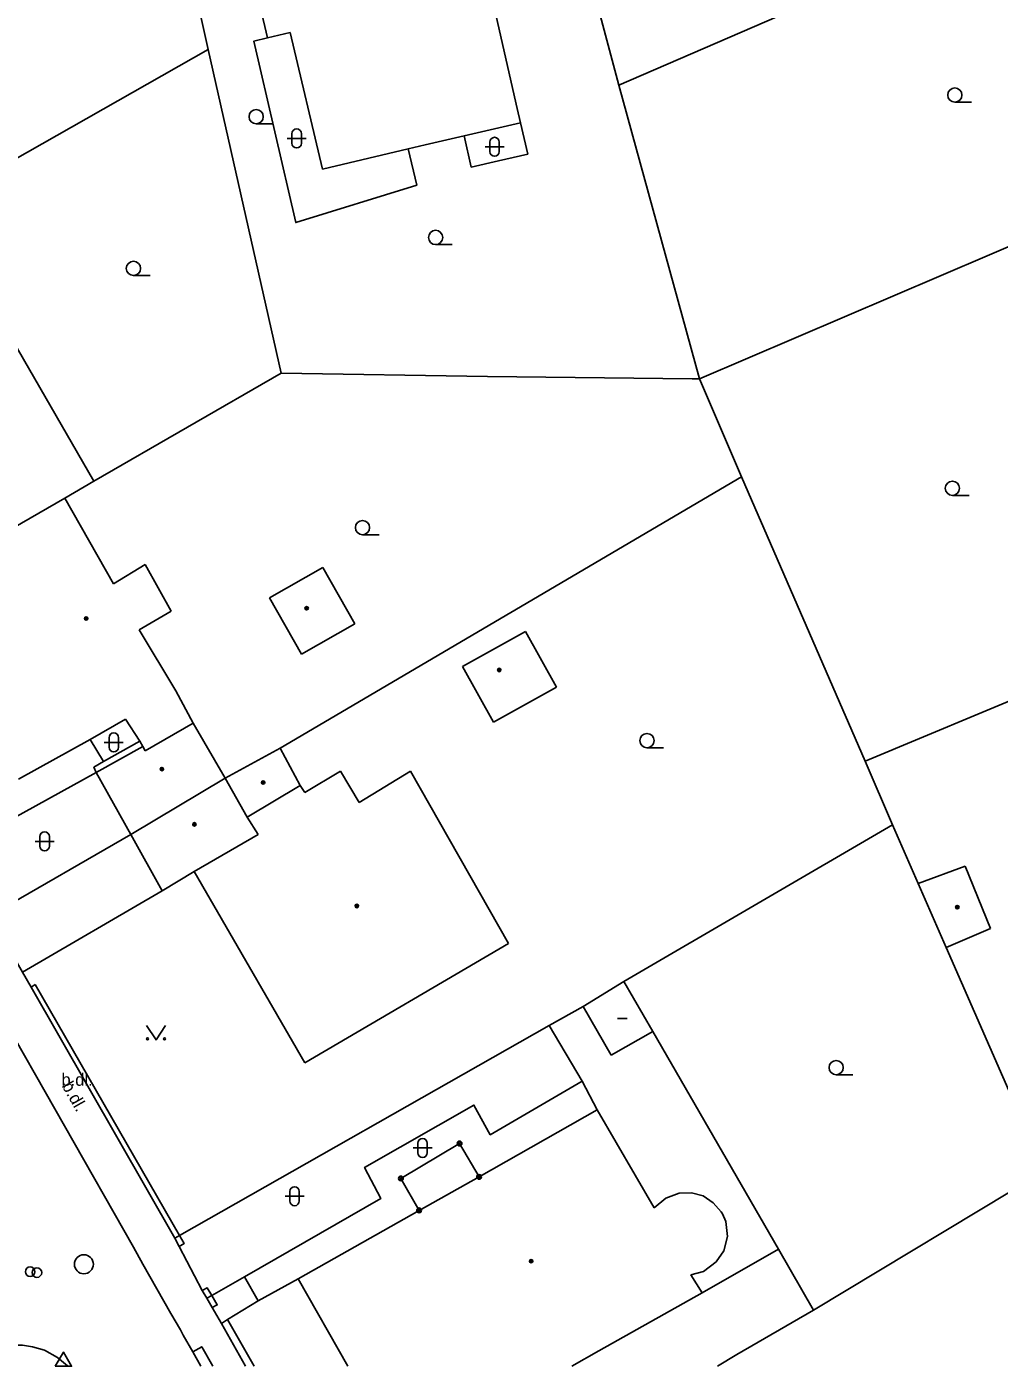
# Model space of a CAD drawing. Extents: x -600391 to -599491, y -1160176 to -1159402.
# Drawn here: x -599993.1 to -599941.9, y -1160176.1 to -1160105.5 of the extents above; entities that cross this region are included whole.
import ezdxf

# ---------------------------------------------------------------- set-up
doc = ezdxf.new("R2010")
doc.units = 0
for name, color, linetype in [('Level 10', 7, 'Continuous'), ('Level 11', 7, 'Continuous'), ('Level 27', 7, 'Continuous'), ('Level 28', 7, 'Continuous'), ('Level 36', 7, 'Continuous'), ('Level 39', 7, 'Continuous'), ('Level 40', 7, 'Continuous'), ('Level 5', 7, 'Continuous'), ('Level 51', 7, 'Continuous'), ('Level 52', 7, 'Continuous'), ('Level 7', 7, 'Continuous'), ('Level 8', 7, 'Continuous'), ('Vrstva 34', 7, 'Continuous')]:
    doc.layers.add(name, color=color, linetype=linetype)

msp = doc.modelspace()

# ---------------------------------------------------------------- linework, layer by layer
at = {"layer": 'Level 10'}
msp.add_line((-599983.98, -1160176.079), (-599984.4, -1160175.33), dxfattribs=at)
for points in [[(-599984.4, -1160175.33), (-599984.9, -1160174.44), (-599985.05, -1160174.17), (-599985.55, -1160173.3), (-599987.02, -1160170.71), (-599987.52, -1160169.81), (-599994.8, -1160157.03), (-599995.28, -1160156.15), (-599998.98, -1160149.66), (-599999.49, -1160148.79), (-600005.38, -1160138.4), (-600013.03, -1160124.89), (-600013.55, -1160123.98), (-600022.45, -1160108.34)], [(-599995.3, -1160175.32), (-599994.61, -1160175.07), (-599993.81, -1160174.97), (-599993.37, -1160174.97), (-599992.83, -1160175.05), (-599992.2, -1160175.24), (-599991.52, -1160175.62), (-599991, -1160176.05), (-599990.975, -1160176.079)]]:
    msp.add_lwpolyline(points, dxfattribs=at)
at = {"layer": 'Level 11'}
for points in [[(-599989.79, -1160143.07), (-599989.1, -1160144.23)], [(-599987.19, -1160143.16), (-599989.1, -1160144.23)], [(-599989.1, -1160144.23), (-599989.6, -1160144.53), (-599989.48, -1160144.81)], [(-599989.48, -1160144.81), (-599997.03, -1160148.97)], [(-599993.36, -1160155.32), (-599986, -1160151.04)], [(-599965.63, -1160158.13), (-599963.89, -1160161.06)], [(-599953.55, -1160169.91), (-599960.17, -1160158.45)], [(-599981.67, -1160171.37), (-599974.5, -1160167.25), (-599975.35, -1160165.61), (-599969.59, -1160162.33), (-599968.73, -1160163.89), (-599963.89, -1160161.06)], [(-599963.89, -1160161.06), (-599963.11, -1160162.57)], [(-599972.48, -1160167.87), (-599973.44, -1160166.19), (-599970.35, -1160164.35), (-599969.32, -1160166.11)], [(-599983.4, -1160172.35), (-599981.67, -1160171.37)], [(-599980.96, -1160172.63), (-599981.67, -1160171.37)], [(-599980.96, -1160172.63), (-599978.84, -1160171.47)], [(-599983.66, -1160172.5), (-599983.4, -1160172.35)], [(-599982.56, -1160173.62), (-599980.96, -1160172.63)], [(-599982.89, -1160173.83), (-599982.56, -1160173.62)], [(-599984.4, -1160175.33), (-599983.92, -1160175.05), (-599983.337, -1160176.079)]]:
    msp.add_lwpolyline(points, dxfattribs=at)
at = {"layer": 'Level 27'}
msp.add_circle((-599990.13, -1160170.71), 0.5, dxfattribs=at)
at = {"layer": 'Level 28'}
for centre in [(-599992.96, -1160171.1), (-599992.6, -1160171.15)]:
    msp.add_circle(centre, 0.25, dxfattribs=at)
at = {"layer": 'Level 36'}
for p, q in [((-599944.27, -1160109.505), (-599943.395, -1160109.505)), ((-599981.06, -1160110.645), (-599980.185, -1160110.645)), ((-599979.426, -1160111.416), (-599978.426, -1160111.416)), ((-599979.176, -1160111.166), (-599979.176, -1160111.666)), ((-599978.676, -1160111.166), (-599978.676, -1160111.666)), ((-599969.006, -1160111.856), (-599968.006, -1160111.856)), ((-599968.756, -1160111.606), (-599968.756, -1160112.106)), ((-599968.256, -1160111.606), (-599968.256, -1160112.106)), ((-599971.61, -1160117.005), (-599970.735, -1160117.005)), ((-599987.52, -1160118.635), (-599986.645, -1160118.635)), ((-599944.4, -1160130.215), (-599943.525, -1160130.215)), ((-599975.46, -1160132.285), (-599974.585, -1160132.285)), ((-599989.056, -1160143.226), (-599988.056, -1160143.226)), ((-599988.806, -1160142.976), (-599988.806, -1160143.476)), ((-599988.306, -1160142.976), (-599988.306, -1160143.476)), ((-599960.48, -1160143.505), (-599959.605, -1160143.505)), ((-599992.696, -1160148.436), (-599991.696, -1160148.436)), ((-599992.446, -1160148.186), (-599992.446, -1160148.686)), ((-599991.946, -1160148.186), (-599991.946, -1160148.686)), ((-599950.52, -1160160.725), (-599949.645, -1160160.725)), ((-599972.546, -1160164.336), (-599972.546, -1160164.836)), ((-599972.046, -1160164.336), (-599972.046, -1160164.836)), ((-599972.796, -1160164.586), (-599971.796, -1160164.586)), ((-599979.536, -1160167.126), (-599978.536, -1160167.126)), ((-599979.286, -1160166.876), (-599979.286, -1160167.376)), ((-599978.786, -1160166.876), (-599978.786, -1160167.376))]:
    msp.add_line(p, q, dxfattribs=at)
msp.add_lwpolyline([(-599986.83, -1160158.14), (-599986.33, -1160158.89), (-599985.83, -1160158.14)], dxfattribs=at)
for centre, radius in [((-599944.27, -1160109.13), 0.375), ((-599981.06, -1160110.27), 0.375), ((-599971.61, -1160116.63), 0.375), ((-599987.52, -1160118.26), 0.375), ((-599944.4, -1160129.84), 0.375), ((-599975.46, -1160131.91), 0.375), ((-599960.48, -1160143.13), 0.375), ((-599986.78, -1160158.84), 0.05), ((-599985.881, -1160158.84), 0.05), ((-599950.52, -1160160.35), 0.375)]:
    msp.add_circle(centre, radius, dxfattribs=at)
for centre, start, end in [((-599978.926, -1160111.166), 0, 180), ((-599968.506, -1160111.606), 0, 180), ((-599978.926, -1160111.666), 180, 0), ((-599968.506, -1160112.106), 180, 0), ((-599988.556, -1160142.976), 0, 180), ((-599988.556, -1160143.476), 180, 0), ((-599992.196, -1160148.186), 0, 180), ((-599992.196, -1160148.686), 180, 0), ((-599972.296, -1160164.336), 0, 180), ((-599972.296, -1160164.836), 180, 0), ((-599979.036, -1160166.876), 0, 180), ((-599979.036, -1160167.376), 180, 0)]:
    msp.add_arc(centre, 0.25, start, end, dxfattribs=at)
at = {"layer": 'Level 39'}
msp.add_line((-599962.03, -1160157.76), (-599961.53, -1160157.76), dxfattribs=at)
for centre, radius in [((-599978.4, -1160136.16), 0.09), ((-599978.4, -1160136.16), 0.0398), ((-599990.01, -1160136.7), 0.09), ((-599990.01, -1160136.7), 0.0398), ((-599968.26, -1160139.41), 0.09), ((-599968.26, -1160139.41), 0.0398), ((-599986.02, -1160144.63), 0.09), ((-599986.02, -1160144.63), 0.0398), ((-599980.69, -1160145.33), 0.09), ((-599980.69, -1160145.33), 0.0398), ((-599984.31, -1160147.54), 0.09), ((-599984.31, -1160147.54), 0.0398), ((-599975.76, -1160151.84), 0.09), ((-599975.76, -1160151.84), 0.0398), ((-599944.14, -1160151.9), 0.09), ((-599944.14, -1160151.9), 0.0398), ((-599970.35, -1160164.35), 0.125), ((-599970.35, -1160164.35), 0.0551), ((-599973.44, -1160166.19), 0.125), ((-599973.44, -1160166.19), 0.0551), ((-599969.32, -1160166.11), 0.125), ((-599969.32, -1160166.11), 0.0551), ((-599972.48, -1160167.87), 0.125), ((-599972.48, -1160167.87), 0.0551), ((-599966.58, -1160170.54), 0.09), ((-599966.58, -1160170.54), 0.0398)]:
    msp.add_circle(centre, radius, dxfattribs=at)
at = {"layer": 'Level 5'}
for p, q in [((-599976.232, -1160176.079), (-599978.84, -1160171.47)), ((-599963.01, -1160175.26), (-599964.436, -1160176.079))]:
    msp.add_line(p, q, dxfattribs=at)
for points in [[(-599980.46, -1160106.12), (-599982.09, -1160099.18)], [(-599969.47, -1160100.33), (-599967.32, -1160109.83)], [(-599979.27, -1160105.83), (-599980.46, -1160106.12)], [(-599977.57, -1160113.04), (-599979.27, -1160105.83)], [(-599967.32, -1160109.83), (-599967.14, -1160110.59)], [(-599967.14, -1160110.59), (-599970.11, -1160111.27)], [(-599970.11, -1160111.27), (-599972.16, -1160111.75)], [(-599972.16, -1160111.75), (-599973.05, -1160111.96), (-599977.57, -1160113.04)], [(-599995.31, -1160119.6), (-599989.61, -1160129.47)], [(-599989.61, -1160129.47), (-599991.14, -1160130.36)], [(-599991.14, -1160130.36), (-599999.37, -1160135.1)], [(-599991.14, -1160130.36), (-599988.57, -1160134.87)], [(-599988.57, -1160134.87), (-599986.9, -1160133.85)], [(-599986.9, -1160133.85), (-599985.54, -1160136.31)], [(-599985.54, -1160136.31), (-599987.22, -1160137.29)], [(-599987.22, -1160137.29), (-599985.28, -1160140.51)], [(-599985.28, -1160140.51), (-599984.37, -1160142.21)], [(-599987.93, -1160142), (-599989.79, -1160143.07)], [(-599987.19, -1160143.16), (-599987.93, -1160142)], [(-599984.37, -1160142.21), (-599986.9, -1160143.66)], [(-599984.37, -1160142.21), (-599982.69, -1160145.1)], [(-599989.79, -1160143.07), (-599993.58, -1160145.16)], [(-599987.03, -1160143.44), (-599987.19, -1160143.16)], [(-599989.48, -1160144.81), (-599987.03, -1160143.44)], [(-599986.9, -1160143.66), (-599987.03, -1160143.44)], [(-599982.69, -1160145.1), (-599979.79, -1160143.52)], [(-599979.79, -1160143.52), (-599978.74, -1160145.5)], [(-599987.66, -1160148.07), (-599989.48, -1160144.81)], [(-599982.69, -1160145.1), (-599987.66, -1160148.07)], [(-599982.69, -1160145.1), (-599981.54, -1160147.16)], [(-599978.5, -1160145.86), (-599976.61, -1160144.74)], [(-599976.61, -1160144.74), (-599975.63, -1160146.39)], [(-599975.63, -1160146.39), (-599972.94, -1160144.74)], [(-599972.94, -1160144.74), (-599967.78, -1160153.82)], [(-599978.74, -1160145.5), (-599981.54, -1160147.16)], [(-599978.74, -1160145.5), (-599978.5, -1160145.86)], [(-599981.54, -1160147.16), (-599980.95, -1160148.08)], [(-599986, -1160151.04), (-599987.66, -1160148.07)], [(-599980.95, -1160148.08), (-599984.33, -1160150.02)], [(-599984.33, -1160150.02), (-599986, -1160151.04)], [(-599978.5, -1160160.1), (-599984.33, -1160150.02)], [(-599967.78, -1160153.82), (-599978.5, -1160160.1)], [(-599963.84, -1160157.13), (-599961.7, -1160155.81)], [(-599961.7, -1160155.81), (-599960.17, -1160158.45)], [(-599962.36, -1160159.69), (-599963.84, -1160157.13)], [(-599960.17, -1160158.45), (-599962.36, -1160159.69)], [(-599969.32, -1160166.11), (-599963.11, -1160162.57)], [(-599963.11, -1160162.57), (-599960.11, -1160167.74)], [(-599972.48, -1160167.87), (-599969.32, -1160166.11)], [(-599959.49, -1160167.22), (-599958.79, -1160166.96)], [(-599958.79, -1160166.96), (-599958.13, -1160166.95)], [(-599958.13, -1160166.95), (-599957.52, -1160167.11)], [(-599957.52, -1160167.11), (-599956.99, -1160167.47)], [(-599978.84, -1160171.47), (-599972.48, -1160167.87)], [(-599960.11, -1160167.74), (-599959.49, -1160167.22)], [(-599956.99, -1160167.47), (-599956.57, -1160167.95)], [(-599956.57, -1160167.95), (-599956.51, -1160168.06)], [(-599956.51, -1160168.06), (-599956.33, -1160168.46)], [(-599956.33, -1160168.46), (-599956.24, -1160169.24)], [(-599956.24, -1160169.24), (-599956.43, -1160170)], [(-599956.43, -1160170), (-599956.83, -1160170.59)], [(-599956.83, -1160170.59), (-599957.51, -1160171.09)], [(-599957.51, -1160171.09), (-599958.17, -1160171.27)], [(-599958.17, -1160171.27), (-599957.58, -1160172.21)], [(-599957.58, -1160172.21), (-599963.01, -1160175.26)]]:
    msp.add_lwpolyline(points, dxfattribs=at)
at = {"layer": 'Level 51'}
for points in [[(-599964.48, -1160099.18), (-599961.96, -1160108.61)], [(-599942.6, -1160100.22), (-599961.96, -1160108.61)], [(-599980.46, -1160106.12), (-599981.18, -1160106.29), (-599978.97, -1160115.85), (-599972.6, -1160113.87), (-599973.05, -1160111.96)], [(-599979.75, -1160123.77), (-599983.59, -1160106.73)], [(-599961.96, -1160108.61), (-599957.71, -1160124.07)], [(-599966.76, -1160112.25), (-599967.14, -1160110.59)], [(-599970.11, -1160111.27), (-599969.73, -1160112.93)], [(-599969.73, -1160112.93), (-599968.29, -1160112.6)], [(-599968.29, -1160112.6), (-599966.76, -1160112.25)], [(-599939.9, -1160116.45), (-599957.71, -1160124.07)], [(-599989.61, -1160129.47), (-599979.75, -1160123.77)], [(-599968.87, -1160123.96), (-599979.75, -1160123.77)], [(-599958.11, -1160124.08), (-599968.87, -1160123.96)], [(-599957.71, -1160124.07), (-599958.11, -1160124.08)], [(-599957.71, -1160124.07), (-599955.5, -1160129.24)], [(-599955.5, -1160129.24), (-599979.79, -1160143.52)], [(-599948.99, -1160144.22), (-599955.5, -1160129.24)], [(-599930.98, -1160136.69), (-599948.99, -1160144.22)], [(-599947.56, -1160147.56), (-599948.99, -1160144.22)], [(-599961.7, -1160155.81), (-599947.56, -1160147.56)], [(-599946.2, -1160150.66), (-599947.56, -1160147.56)], [(-599940.94, -1160162.69), (-599944.73, -1160154.03)], [(-599951.71, -1160173.12), (-599939.58, -1160165.83)], [(-599953.55, -1160169.91), (-599957.58, -1160172.21)], [(-599951.71, -1160173.12), (-599953.55, -1160169.91)], [(-599955.75, -1160175.47), (-599951.71, -1160173.12)]]:
    msp.add_lwpolyline(points, dxfattribs=at)
at = {"layer": 'Level 52'}
for points in [[(-599980.35, -1160135.61), (-599977.55, -1160134.01)], [(-599977.55, -1160134.01), (-599975.86, -1160136.98)], [(-599978.67, -1160138.58), (-599980.35, -1160135.61)], [(-599975.86, -1160136.98), (-599978.67, -1160138.58)], [(-599970.2, -1160139.23), (-599966.88, -1160137.39)], [(-599966.88, -1160137.39), (-599965.25, -1160140.31)], [(-599968.57, -1160142.16), (-599970.2, -1160139.23)], [(-599965.25, -1160140.31), (-599968.57, -1160142.16)], [(-599943.73, -1160149.75), (-599946.2, -1160150.66)], [(-599942.39, -1160153.02), (-599943.73, -1160149.75)], [(-599946.2, -1160150.66), (-599944.73, -1160154.03)], [(-599944.73, -1160154.03), (-599942.39, -1160153.02)]]:
    msp.add_lwpolyline(points, dxfattribs=at)
at = {"layer": 'Level 7'}
for p, q in [((-599981.612, -1160176.079), (-599982.89, -1160173.83)), ((-599981.163, -1160176.079), (-599982.56, -1160173.62)), ((-599956.775, -1160176.079), (-599955.75, -1160175.47))]:
    msp.add_line(p, q, dxfattribs=at)
for points in [[(-599983.59, -1160106.73), (-599986.69, -1160092.75)], [(-600011.5, -1160122.58), (-599983.59, -1160106.73)], [(-599987.66, -1160148.07), (-599994.86, -1160152.21)], [(-599992.69, -1160155.98), (-599992.91, -1160156.11)], [(-599985.34, -1160169.33), (-599992.91, -1160156.11)], [(-599985.1, -1160169.19), (-599992.69, -1160155.98)], [(-599965.63, -1160158.13), (-599963.84, -1160157.13)], [(-599985.1, -1160169.19), (-599965.63, -1160158.13)], [(-599985.34, -1160169.33), (-599985.1, -1160169.19)], [(-599985.12, -1160169.77), (-599985.34, -1160169.33)], [(-599985.12, -1160169.77), (-599984.85, -1160169.62), (-599985.1, -1160169.19)], [(-599983.4, -1160172.35), (-599983.64, -1160171.95), (-599983.9, -1160172.09)], [(-599983.9, -1160172.09), (-599983.66, -1160172.5)], [(-599983.66, -1160172.5), (-599983.38, -1160172.99)], [(-599983.38, -1160172.99), (-599983.11, -1160172.85), (-599983.4, -1160172.35)]]:
    msp.add_lwpolyline(points, dxfattribs=at)
at = {"layer": 'Level 8'}
for points in [[(-599994.94, -1160152.59), (-599993.36, -1160155.32), (-599992.91, -1160156.11)], [(-599985.12, -1160169.77), (-599983.9, -1160172.09)], [(-599983.38, -1160172.99), (-599982.89, -1160173.83)]]:
    msp.add_lwpolyline(points, dxfattribs=at)
at = {"layer": 'Vrstva 34'}
msp.add_lwpolyline([(-599991.639, -1160176.079), (-599990.781, -1160176.079), (-599991.21, -1160175.336)], close=True, dxfattribs=at)

# ---------------------------------------------------------------- texts
at = {"layer": 'Level 40'}
msp.add_text('b.dl. ', height=0.65, dxfattribs=at).set_placement((-599991.31, -1160161.31))
msp.add_text('b.dl. ', height=0.65, rotation=299.67, dxfattribs=at).set_placement((-599991.31, -1160161.31))

doc.saveas('drawing.dxf')
